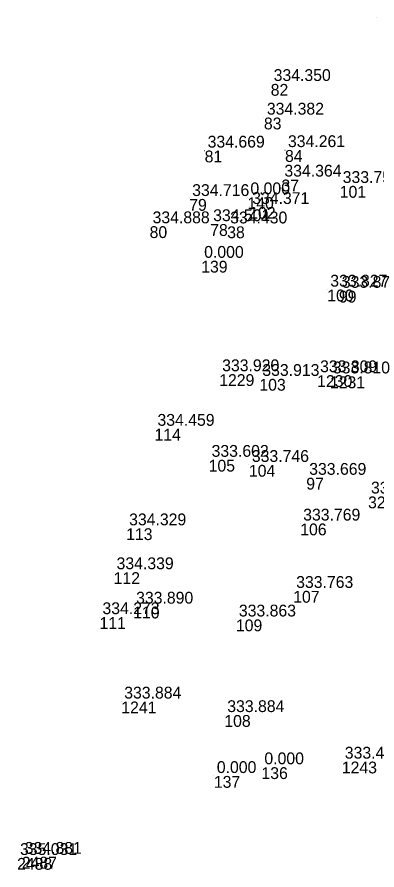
# Model space of a CAD drawing. Extents: x -829398 to -819400, y -1074439 to -1067977.
# Drawn here: x -819886.2 to -819849.7, y -1072719.3 to -1072632.7 of the extents above; entities that cross this region are included whole.
import ezdxf

# ---------------------------------------------------------------- set-up
doc = ezdxf.new("R2010")
doc.units = 0
for name, color, linetype in [('Vrstva 60', 7, 'Continuous'), ('Vrstva 61', 7, 'Continuous'), ('Čísla bodů_doměření_2012', 7, 'Continuous')]:
    doc.layers.add(name, color=color, linetype=linetype)

# ---------------------------------------------------------------- blocks, each defined once
blk = doc.blocks.new('BOD')
at = {"layer": 'Čísla bodů_doměření_2012'}
for p, q in [((-0.15, 0), (0.15, 0)), ((0, -0.15), (0, 0.15))]:
    blk.add_line(p, q, dxfattribs=at)

msp = doc.modelspace()

# ---------------------------------------------------------------- block references
at = {"layer": 'Vrstva 60', "xscale": 0.010000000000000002, "yscale": 0.010000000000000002}
for p in [(-819849.706, -1072632.737), (-819860.46, -1072639.523), (-819861.151, -1072642.936), (-819867.165, -1072646.281), (-819859.008, -1072646.233), (-819859.37, -1072649.226), (-819853.45, -1072649.872), (-819868.735, -1072651.197), (-819862.82, -1072651.019), (-819862.64, -1072652.007), (-819872.756, -1072653.961), (-819866.605, -1072653.746), (-819864.876, -1072653.977), (-819867.517, -1072657.468), (-819854.714, -1072660.39), (-819853.536, -1072660.512), (-819865.69, -1072668.977), (-819861.612, -1072669.453), (-819855.746, -1072669.078), (-819854.446, -1072669.199), (-819872.26, -1072674.516), (-819866.762, -1072677.664), (-819862.673, -1072678.182), (-819856.85, -1072679.49), (-819850.575, -1072681.389), (-819857.461, -1072684.132), (-819875.138, -1072684.614), (-819876.412, -1072689.071), (-819858.175, -1072690.968), (-819874.427, -1072692.563), (-819877.844, -1072693.631), (-819863.992, -1072693.868), (-819875.634, -1072702.195), (-819865.171, -1072703.569), (-819853.237, -1072708.292), (-819861.4, -1072708.863), (-819866.232, -1072709.751), (-819886.217, -1072718.071), (-819885.737, -1072717.952)]:
    msp.add_blockref('BOD', p, dxfattribs=at)

# ---------------------------------------------------------------- texts
at = {"layer": 'Vrstva 60'}
for s, p in [('82', (-819860.46, -1072640.723)), ('83', (-819861.151, -1072644.136)), ('81', (-819867.165, -1072647.481)), ('84', (-819859.008, -1072647.433)), ('37', (-819859.37, -1072650.426)), ('101', (-819853.45, -1072651.072)), ('79', (-819868.735, -1072652.397)), ('140', (-819862.82, -1072652.219)), ('102', (-819862.64, -1072653.207)), ('80', (-819872.756, -1072655.161)), ('78', (-819866.605, -1072654.946)), ('38', (-819864.876, -1072655.177)), ('139', (-819867.517, -1072658.668)), ('100', (-819854.714, -1072661.59)), ('99', (-819853.536, -1072661.712)), ('1229', (-819865.69, -1072670.177)), ('103', (-819861.612, -1072670.653)), ('1230', (-819855.746, -1072670.278)), ('1231', (-819854.446, -1072670.399)), ('114', (-819872.26, -1072675.716)), ('105', (-819866.762, -1072678.864)), ('104', (-819862.673, -1072679.382)), ('97', (-819856.85, -1072680.69)), ('3293', (-819850.575, -1072682.589)), ('106', (-819857.461, -1072685.332)), ('113', (-819875.138, -1072685.814)), ('112', (-819876.412, -1072690.271)), ('107', (-819858.175, -1072692.168)), ('110', (-819874.427, -1072693.763)), ('111', (-819877.844, -1072694.831)), ('109', (-819863.992, -1072695.068)), ('1241', (-819875.634, -1072703.395)), ('108', (-819865.171, -1072704.769)), ('1243', (-819853.237, -1072709.492)), ('136', (-819861.4, -1072710.063)), ('137', (-819866.232, -1072710.951)), ('2488', (-819886.217, -1072719.271)), ('2487', (-819885.737, -1072719.152))]:
    msp.add_text(s, height=1.2, dxfattribs=at).set_placement(p)
at = {"layer": 'Vrstva 61'}
for s, p in [('334.350', (-819860.16, -1072639.223)), ('334.382', (-819860.851, -1072642.636)), ('334.669', (-819866.865, -1072645.981)), ('334.261', (-819858.708, -1072645.933)), ('334.364', (-819859.07, -1072648.926)), ('333.753', (-819853.15, -1072649.572)), ('334.716', (-819868.435, -1072650.897)), ('0.000', (-819862.52, -1072650.719)), ('334.371', (-819862.34, -1072651.707)), ('334.888', (-819872.456, -1072653.661)), ('334.501', (-819866.305, -1072653.446)), ('334.430', (-819864.576, -1072653.677)), ('0.000', (-819867.217, -1072657.168)), ('333.827', (-819854.414, -1072660.09)), ('333.875', (-819853.236, -1072660.212)), ('333.920', (-819865.39, -1072668.677)), ('333.913', (-819861.312, -1072669.153)), ('333.809', (-819855.446, -1072668.778)), ('333.810', (-819854.146, -1072668.899)), ('334.459', (-819871.96, -1072674.216)), ('333.602', (-819866.462, -1072677.364)), ('333.746', (-819862.373, -1072677.882)), ('333.669', (-819856.55, -1072679.19)), ('333.642', (-819850.275, -1072681.089)), ('333.769', (-819857.161, -1072683.832)), ('334.329', (-819874.838, -1072684.314)), ('334.339', (-819876.112, -1072688.771)), ('333.763', (-819857.875, -1072690.668)), ('333.890', (-819874.127, -1072692.263)), ('334.273', (-819877.544, -1072693.331)), ('333.863', (-819863.692, -1072693.568)), ('333.884', (-819875.334, -1072701.895)), ('333.884', (-819864.871, -1072703.269)), ('333.487', (-819852.937, -1072707.992)), ('0.000', (-819861.1, -1072708.563)), ('0.000', (-819865.932, -1072709.451)), ('334.881', (-819885.437, -1072717.652)), ('335.031', (-819885.917, -1072717.771))]:
    msp.add_text(s, height=1.2, dxfattribs=at).set_placement(p)

doc.saveas('drawing.dxf')
